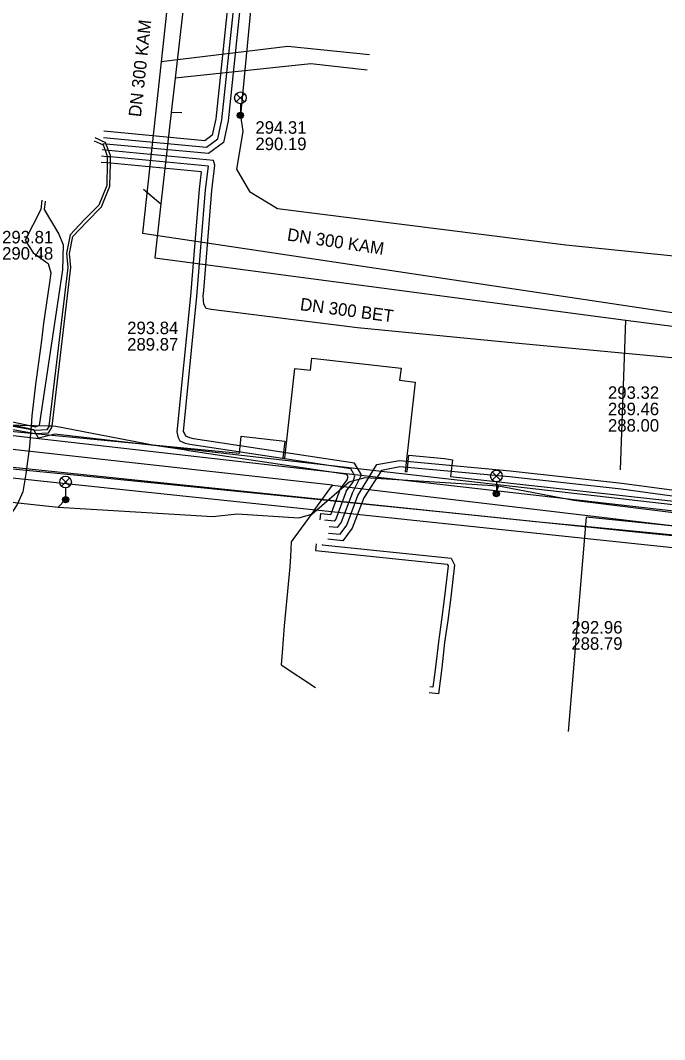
# Model space of a CAD drawing. Extents: x -595540 to -593988, y -1160850 to -1159202.
# Drawn here: x -594580.6 to -594539.4, y -1160344.7 to -1160279.5 of the extents above; entities that cross this region are included whole.
import ezdxf

# ---------------------------------------------------------------- set-up
doc = ezdxf.new("R2010")
doc.units = 0
for name, color, linetype in [('BVK-DESTOVA_popisy', 7, 'Continuous'), ('BVK-DESTOVA_trasa sítě', 7, 'Continuous'), ('BVK-SPLASKOVA_popisy', 7, 'Continuous'), ('BVK-SPLASKOVA_trasa sítě', 7, 'Continuous'), ('BVK-VODOVOD_trasa sítě', 7, 'Continuous'), ('BVK-VODOVOD_trasa zrušené sítě', 7, 'Continuous'), ('CETIN_kabel podzemní', 7, 'Continuous'), ('DESTOVA_trasa neprovozované sítě', 7, 'Continuous'), ('EON-NN_kabel', 7, 'Continuous'), ('EON-VN_kabel', 7, 'Continuous'), ('TEPLARNY-TEPLOVODY_trasa sítě', 7, 'Continuous'), ('TSB_kabel VO', 7, 'Continuous'), ('TSB_kolektor', 7, 'Continuous'), ('TSB_lampy VO', 7, 'Continuous')]:
    doc.layers.add(name, color=color, linetype=linetype)

msp = doc.modelspace()

# ---------------------------------------------------------------- linework, layer by layer
at = {"layer": 'BVK-DESTOVA_popisy'}
for p, q in [((-594565.583, -1160286.867), (-594565.583, -1160286.867)), ((-594573.789, -1160299.694), (-594573.789, -1160299.694)), ((-594543.019, -1160304.358), (-594543.019, -1160304.358))]:
    msp.add_line(p, q, dxfattribs=at)
at = {"layer": 'BVK-DESTOVA_trasa sítě'}
for p, q in [((-594562.03, -1160282.265), (-594570.715, -1160283.181)), ((-594558.43, -1160282.668), (-594562.03, -1160282.265))]:
    msp.add_line(p, q, dxfattribs=at)
for points in [[(-594566.864, -1160249.216), (-594567.419, -1160254.189), (-594569.635, -1160273.682), (-594569.929, -1160276.266), (-594570.715, -1160283.181), (-594570.966, -1160285.387), (-594571.63, -1160291.219), (-594572.023, -1160294.677)], [(-594572.023, -1160294.677), (-594541.886, -1160298.669), (-594541.876, -1160298.67), (-594538.09, -1160299.172)]]:
    msp.add_lwpolyline(points, dxfattribs=at)
at = {"layer": 'BVK-SPLASKOVA_popisy'}
msp.add_line((-594545.363, -1160317.928), (-594545.363, -1160317.928), dxfattribs=at)
at = {"layer": 'BVK-SPLASKOVA_trasa sítě'}
for p, q in [((-594563.513, -1160281.165), (-594571.621, -1160282.152)), ((-594558.273, -1160281.688), (-594563.513, -1160281.165)), ((-594572.803, -1160293.098), (-594536.474, -1160298.546))]:
    msp.add_line(p, q, dxfattribs=at)
msp.add_lwpolyline([(-594568.21, -1160250.697), (-594568.412, -1160252.537), (-594571.621, -1160282.152), (-594572.803, -1160293.098)], dxfattribs=at)
at = {"layer": 'BVK-VODOVOD_trasa sítě'}
msp.add_lwpolyline([(-594508.41, -1160315.44), (-594508.88, -1160315.4), (-594515.36, -1160314.74), (-594517.45, -1160314.53), (-594522.819, -1160313.998), (-594522.872, -1160313.993), (-594529.57, -1160313.34), (-594535.53, -1160312.75), (-594545.17, -1160311.81), (-594547.65, -1160311.57), (-594553.61, -1160310.96), (-594559.51, -1160310.36), (-594565.47, -1160309.76), (-594571.43, -1160309.16), (-594577.4, -1160308.57), (-594583.35, -1160307.99), (-594585.9, -1160307.7), (-594587.49, -1160307.52), (-594587.94, -1160307.47), (-594588.63, -1160307.87), (-594593.73, -1160310.94), (-594594.8, -1160311.59)], dxfattribs=at)
at = {"layer": 'BVK-VODOVOD_trasa zrušené sítě'}
msp.add_lwpolyline([(-594508.1, -1160315.52), (-594509.02, -1160315.44), (-594522.57, -1160314.09), (-594541.05, -1160312.27), (-594585.84, -1160307.62), (-594587.87, -1160307.41), (-594595.71, -1160312.15)], dxfattribs=at)
at = {"layer": 'CETIN_kabel podzemní'}
for points in [[(-594560.64, -1160309.23), (-594585.358, -1160306.489), (-594650.425, -1160344.716)], [(-594561.79, -1160310.8), (-594560.64, -1160309.23), (-594502.13, -1160316.19)], [(-594561.79, -1160310.8), (-594563.3, -1160312.86), (-594563.34, -1160313.8), (-594563.37, -1160314.46), (-594563.75, -1160318.23), (-594563.88, -1160319.95)], [(-594563.88, -1160319.95), (-594563.94, -1160320.74), (-594561.74, -1160322.19)]]:
    msp.add_lwpolyline(points, dxfattribs=at)
at = {"layer": 'DESTOVA_trasa neprovozované sítě'}
for p, q in [((-594570.29, -1160285.4), (-594570.966, -1160285.387)), ((-594572.75, -1160290.3), (-594571.63, -1160291.219)), ((-594542.218, -1160308.242), (-594541.876, -1160298.67))]:
    msp.add_line(p, q, dxfattribs=at)
at = {"layer": 'EON-NN_kabel'}
for points in [[(-594575.312, -1160286.983), (-594568.707, -1160287.6), (-594567.98, -1160287.072), (-594567.724, -1160285.86), (-594566.713, -1160276.229), (-594566.672, -1160275.692), (-594566.355, -1160275.309), (-594566.229, -1160275.157), (-594564.818, -1160265.628), (-594564.373, -1160260.917), (-594563.97, -1160260.415), (-594562.083, -1160260.541), (-594557.372, -1160260.908), (-594555.289, -1160261.076), (-594553.042, -1160261.101), (-594549.088, -1160261.151), (-594548.883, -1160261.105), (-594547.867, -1160260.494), (-594546.148, -1160259.514), (-594545.186, -1160259.522)], [(-594554.88, -1160274.614), (-594556.559, -1160274.318), (-594558.122, -1160274.203), (-594558.77, -1160274.352), (-594559.31, -1160274.765), (-594559.62, -1160275.274), (-594561.284, -1160275.669), (-594562.156, -1160275.677), (-594564.312, -1160275.727), (-594565.845, -1160275.734), (-594566.25, -1160275.825), (-594566.315, -1160276.265), (-594567.328, -1160285.922), (-594567.62, -1160287.305), (-594568.594, -1160288.012), (-594575.129, -1160287.402), (-594575.35, -1160287.381)], [(-594567.111, -1160276.193), (-594568.12, -1160285.798), (-594568.34, -1160286.839), (-594568.822, -1160287.188), (-594575.275, -1160286.585)], [(-594582.876, -1160305.359), (-594579.676, -1160305.93), (-594578.824, -1160305.887), (-594578.603, -1160305.545), (-594578.594, -1160305.466), (-594577.389, -1160295.311), (-594577.479, -1160294.405), (-594577.258, -1160293.318), (-594576.388, -1160292.399), (-594575.435, -1160291.416), (-594574.89, -1160290.09), (-594574.867, -1160288.632), (-594574.861, -1160288.231), (-594574.86, -1160288.143), (-594574.978, -1160287.818), (-594575.129, -1160287.402), (-594575.16, -1160287.317), (-594575.828, -1160287.009)], [(-594575.912, -1160287.191), (-594575.32, -1160287.463), (-594575.198, -1160287.798), (-594575.06, -1160288.177), (-594575.061, -1160288.212), (-594575.067, -1160288.613), (-594575.09, -1160290.049), (-594575.605, -1160291.304), (-594576.532, -1160292.261), (-594577.442, -1160293.222), (-594577.681, -1160294.395), (-594577.591, -1160295.309), (-594578.795, -1160305.461), (-594578.797, -1160305.475), (-594578.936, -1160305.693), (-594579.664, -1160305.73), (-594581.553, -1160305.392)], [(-594538.241, -1160301.15), (-594548.952, -1160300.139), (-594559.04, -1160299.163), (-594568.408, -1160297.988), (-594568.74, -1160297.938), (-594568.889, -1160297.648), (-594568.935, -1160297.142), (-594568.894, -1160296.776), (-594568.369, -1160290.38), (-594568.177, -1160288.754), (-594568.261, -1160288.446), (-594574.978, -1160287.818), (-594575.198, -1160287.798), (-594575.387, -1160287.78)], [(-594570.396, -1160306.428), (-594570.502, -1160306.209), (-594570.599, -1160305.821), (-594569.724, -1160297.115), (-594569.165, -1160290.3), (-594569.032, -1160289.177), (-594574.867, -1160288.632), (-594575.067, -1160288.613), (-594575.462, -1160288.576)], [(-594570.038, -1160306.088), (-594570.126, -1160305.907), (-594570.194, -1160305.792), (-594569.326, -1160297.151), (-594568.767, -1160290.34), (-594568.587, -1160288.817), (-594574.861, -1160288.231), (-594575.061, -1160288.212), (-594575.425, -1160288.178)], [(-594560.142, -1160309.473), (-594559.718, -1160308.886), (-594559.657, -1160308.681), (-594559.732, -1160308.552), (-594569.847, -1160307.031), (-594570.146, -1160306.964), (-594572.05, -1160306.704), (-594578.364, -1160305.472), (-594578.594, -1160305.466), (-594578.795, -1160305.461), (-594581.553, -1160305.392)], [(-594559.394, -1160309.757), (-594558.791, -1160308.579), (-594559.232, -1160307.818), (-594569.549, -1160306.262), (-594569.788, -1160306.208), (-594570.038, -1160306.088)], [(-594559.768, -1160309.615), (-594559.356, -1160309.07), (-594559.224, -1160308.63), (-594559.482, -1160308.185), (-594569.773, -1160306.638), (-594570.063, -1160306.573), (-594570.396, -1160306.428)], [(-594536.277, -1160310.295), (-594542.183, -1160309.497), (-594549.326, -1160308.708), (-594556.346, -1160308.065), (-594557.521, -1160308.298), (-594558.646, -1160310.041), (-594559.384, -1160311.979), (-594559.983, -1160312.792), (-594560.941, -1160312.692)], [(-594560.899, -1160312.295), (-594560.169, -1160312.372), (-594559.738, -1160311.786), (-594559.02, -1160309.899), (-594557.808, -1160307.92), (-594556.364, -1160307.661), (-594549.286, -1160308.31), (-594542.135, -1160309.099), (-594536.223, -1160309.899)], [(-594561.436, -1160311.458), (-594561.393, -1160311.038), (-594560.761, -1160311.103), (-594560.142, -1160309.473)], [(-594559.768, -1160309.615), (-594560.446, -1160311.4), (-594560.541, -1160311.528), (-594561.138, -1160311.466), (-594561.14, -1160311.489)], [(-594559.394, -1160309.757), (-594560.092, -1160311.593), (-594560.355, -1160311.95), (-594560.857, -1160311.897)], [(-594561.699, -1160312.989), (-594561.742, -1160313.414), (-594553.315, -1160314.283), (-594553.248, -1160314.406), (-594553.482, -1160316.362), (-594553.667, -1160317.841), (-594553.87, -1160319.251), (-594554.057, -1160320.883), (-594554.219, -1160322.153), (-594554.423, -1160322.132)], [(-594561.303, -1160313.031), (-594561.305, -1160313.057), (-594553.061, -1160313.915), (-594552.836, -1160314.326), (-594553.084, -1160316.41), (-594553.271, -1160317.895), (-594553.474, -1160319.303), (-594553.659, -1160320.931), (-594553.873, -1160322.592), (-594554.465, -1160322.53)]]:
    msp.add_lwpolyline(points, dxfattribs=at)
at = {"layer": 'EON-VN_kabel'}
for points in [[(-594489.768, -1160105.148), (-594482.62, -1160105.807), (-594482.768, -1160107.671), (-594486.733, -1160148.622), (-594494.426, -1160218.808), (-594494.469, -1160219.205), (-594504.9, -1160314.37), (-594578.409, -1160305.974), (-594579.47, -1160306.23), (-594579.766, -1160305.696), (-594579.952, -1160305.656), (-594583.626, -1160304.869)], [(-594486.404, -1160148.653), (-594494.072, -1160218.846), (-594494.116, -1160219.244), (-594504.556, -1160314.811), (-594579.993, -1160306.196), (-594584.167, -1160305.719)], [(-594579.254, -1160290.994), (-594579.309, -1160291.593), (-594580.314, -1160293.555), (-594579.807, -1160294.36), (-594578.849, -1160295.056), (-594578.674, -1160295.647), (-594578.773, -1160296.408), (-594579.144, -1160298.863), (-594579.264, -1160299.982), (-594579.664, -1160302.795), (-594579.886, -1160304.805), (-594579.936, -1160305.455), (-594579.952, -1160305.656), (-594579.993, -1160306.196), (-594580.037, -1160306.767), (-594580.275, -1160308.502), (-594580.463, -1160309.651), (-594580.834, -1160310.464), (-594581.495, -1160311.504), (-594581.845, -1160311.574), (-594583.816, -1160311.691), (-594584.75, -1160311.507), (-594584.674, -1160310.493), (-594584.438, -1160308.084)], [(-594579.045, -1160291.063), (-594579.107, -1160291.602), (-594578.16, -1160293.18), (-594577.89, -1160293.85), (-594577.93, -1160295.46), (-594579.42, -1160305.41), (-594579.667, -1160305.513), (-594579.936, -1160305.455), (-594583.594, -1160304.671)]]:
    msp.add_lwpolyline(points, dxfattribs=at)
at = {"layer": 'TEPLARNY-TEPLOVODY_trasa sítě'}
msp.add_line((-594544.418, -1160311.275), (-594545.561, -1160324.989), dxfattribs=at)
msp.add_lwpolyline([(-594504.061, -1160315.407), (-594513.78, -1160314.412), (-594544.418, -1160311.275)], dxfattribs=at)
at = {"layer": 'TSB_kabel VO'}
for points in [[(-594565.47, -1160274.4), (-594566.54, -1160285.57), (-594566.39, -1160286.59), (-594566.79, -1160289), (-594565.96, -1160290.45), (-594564.16, -1160291.52), (-594545.72, -1160293.86), (-594526.89, -1160295.77), (-594524.55, -1160296.71), (-594525.02, -1160299.55), (-594525.62, -1160303.91), (-594525.75, -1160310.37), (-594526.23, -1160312.54), (-594524.191, -1160312.653), (-594523.46, -1160312.26), (-594521.1, -1160313.02), (-594512.56, -1160314.15), (-594509.13, -1160313.87), (-594506.03, -1160313.98), (-594504.4, -1160313.89), (-594504.78, -1160320.38), (-594505.239, -1160320.305)], [(-594581.56, -1160310.28), (-594578.21, -1160310.64), (-594568.3, -1160311.23), (-594566.74, -1160311.07), (-594562.8, -1160311.33), (-594561.97, -1160311.08), (-594559.58, -1160309.01), (-594558.56, -1160308.75), (-594550.02, -1160309.28), (-594545.21, -1160310.19), (-594526.23, -1160312.54), (-594524.191, -1160312.653), (-594523.46, -1160312.26), (-594521.1, -1160313.02), (-594512.56, -1160314.15), (-594509.13, -1160313.87), (-594506.03, -1160313.98), (-594504.4, -1160313.89), (-594504.78, -1160320.38), (-594505.239, -1160320.305)], [(-594581.56, -1160310.28), (-594578.21, -1160310.64), (-594577.731, -1160310.158), (-594578.21, -1160310.64), (-594568.3, -1160311.23), (-594566.74, -1160311.07), (-594562.8, -1160311.33), (-594561.97, -1160311.08), (-594559.58, -1160309.01), (-594558.56, -1160308.75), (-594550.02, -1160309.28), (-594550.234, -1160309.86), (-594550.02, -1160309.28), (-594545.21, -1160310.19), (-594526.23, -1160312.54), (-594524.191, -1160312.653), (-594523.46, -1160312.26), (-594521.1, -1160313.02), (-594512.56, -1160314.15), (-594509.13, -1160313.87), (-594506.03, -1160313.98), (-594504.4, -1160313.89), (-594504.78, -1160320.38), (-594505.239, -1160320.305)]]:
    msp.add_lwpolyline(points, dxfattribs=at)
at = {"layer": 'TSB_kolektor'}
for points in [[(-594588.826, -1160305.055), (-594566.607, -1160307.177), (-594566.487, -1160306.103), (-594563.704, -1160306.415), (-594563.824, -1160307.482), (-594563.695, -1160307.496), (-594563.054, -1160301.772), (-594562.065, -1160301.883), (-594561.978, -1160301.108), (-594556.264, -1160301.747), (-594556.351, -1160302.522), (-594555.362, -1160302.633), (-594556.002, -1160308.355), (-594555.873, -1160308.369), (-594555.754, -1160307.305), (-594553.49, -1160307.52), (-594552.971, -1160307.616), (-594553.09, -1160308.676), (-594522.776, -1160312.038)], [(-594523.096, -1160314.9), (-594584.396, -1160308.436)]]:
    msp.add_lwpolyline(points, dxfattribs=at)
at = {"layer": 'TSB_lampy VO'}
for p, q in [((-594566.805, -1160284.71), (-594566.275, -1160284.18)), ((-594566.805, -1160284.18), (-594566.275, -1160284.71)), ((-594566.805, -1160284.71), (-594566.275, -1160284.18)), ((-594566.805, -1160284.18), (-594566.275, -1160284.71)), ((-594566.54, -1160284.82), (-594566.54, -1160285.57)), ((-594566.54, -1160284.82), (-594566.54, -1160285.57)), ((-594577.996, -1160309.298), (-594577.466, -1160308.768)), ((-594577.996, -1160308.768), (-594577.466, -1160309.298)), ((-594577.996, -1160309.298), (-594577.466, -1160308.768)), ((-594577.996, -1160308.768), (-594577.466, -1160309.298)), ((-594550.423, -1160308.911), (-594549.893, -1160308.381)), ((-594550.423, -1160308.381), (-594549.893, -1160308.911)), ((-594550.423, -1160308.911), (-594549.893, -1160308.381)), ((-594550.423, -1160308.381), (-594549.893, -1160308.911)), ((-594577.731, -1160309.408), (-594577.731, -1160310.158)), ((-594577.731, -1160309.408), (-594577.731, -1160310.158)), ((-594550.158, -1160309.021), (-594550.158, -1160309.771)), ((-594550.158, -1160309.021), (-594550.158, -1160309.771))]:
    msp.add_line(p, q, dxfattribs=at)
for centre, radius in [((-594566.54, -1160284.445), 0.375), ((-594566.54, -1160284.445), 0.375), ((-594566.54, -1160285.57), 0.2), ((-594566.54, -1160285.57), 0.2), ((-594566.54, -1160285.57), 0.145), ((-594566.54, -1160285.57), 0.145), ((-594566.54, -1160285.57), 0.0876), ((-594566.54, -1160285.57), 0.0876), ((-594577.731, -1160309.033), 0.375), ((-594577.731, -1160309.033), 0.375), ((-594550.158, -1160308.646), 0.375), ((-594550.158, -1160308.646), 0.375), ((-594577.731, -1160310.158), 0.2), ((-594577.731, -1160310.158), 0.2), ((-594577.731, -1160310.158), 0.145), ((-594577.731, -1160310.158), 0.145), ((-594577.731, -1160310.158), 0.0876), ((-594577.731, -1160310.158), 0.0876), ((-594550.158, -1160309.771), 0.2), ((-594550.158, -1160309.771), 0.2), ((-594550.158, -1160309.771), 0.145), ((-594550.158, -1160309.771), 0.145), ((-594550.158, -1160309.771), 0.0876), ((-594550.158, -1160309.771), 0.0876)]:
    msp.add_circle(centre, radius, dxfattribs=at)

# ---------------------------------------------------------------- texts
at = {"layer": 'BVK-DESTOVA_popisy'}
for s, p in [('294.31', (-594565.583, -1160286.742)), ('290.19', (-594565.583, -1160287.792)), ('293.84', (-594573.789, -1160299.569)), ('289.87', (-594573.789, -1160300.619)), ('293.32', (-594543.019, -1160303.708)), ('289.46', (-594543.019, -1160304.758)), ('288.00', (-594543.019, -1160305.808))]:
    msp.add_text(s, height=0.8, dxfattribs=at).set_placement(p)
msp.add_text('DN 300 BET', height=0.8, rotation=352.42634, dxfattribs=at).set_placement((-594562.757, -1160298.028))
at = {"layer": 'BVK-SPLASKOVA_popisy'}
for rotation, p in [(83.83601, (-594572.91, -1160285.699)), (351.45231, (-594563.588, -1160293.57))]:
    msp.add_text('DN 300 KAM', height=0.8, rotation=rotation, dxfattribs=at).set_placement(p)
for s, p in [('293.81', (-594581.793, -1160293.761)), ('290.48', (-594581.793, -1160294.801)), ('292.96', (-594545.363, -1160318.728)), ('288.79', (-594545.363, -1160319.768))]:
    msp.add_text(s, height=0.8, dxfattribs=at).set_placement(p)

doc.saveas('drawing.dxf')
